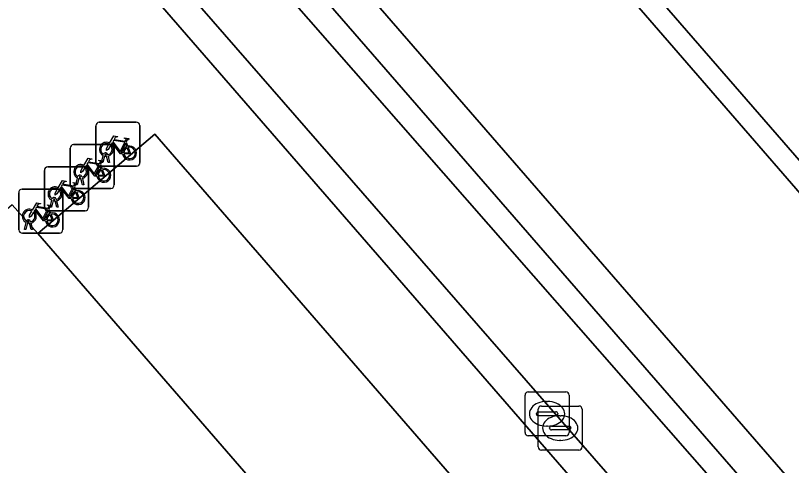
# Model space of a CAD drawing. Extents: x 155887 to 156869, y 383880 to 384678.
# Drawn here: x 156308.74 to 156326.38, y 384031.26 to 384041.48 of the extents above; entities that cross this region are included whole.
import ezdxf

# ---------------------------------------------------------------- set-up
doc = ezdxf.new("R2010")
doc.units = 0
for name, color, linetype in [('IMGEO_Berm_groen', 7, 'Continuous'), ('IMGEO_Erf', 7, 'Continuous'), ('IMGEO_Fietsenrek', 7, 'Continuous'), ('IMGEO_Greppel_droge_sloot', 7, 'Continuous'), ('IMGEO_Kolk', 7, 'Continuous'), ('IMGEO_Pand', 7, 'Continuous'), ('IMGEO_Parkeervlak_open', 7, 'Continuous'), ('IMGEO_Rijbaan_lokaal_gesloten', 7, 'Continuous'), ('IMGEO_Rijbaan_lokaal_open', 7, 'Continuous'), ('IMGEO_Voetpad_open', 7, 'Continuous')]:
    doc.layers.add(name, color=color, linetype=linetype)

msp = doc.modelspace()

# ---------------------------------------------------------------- linework, layer by layer
at = {"layer": 'IMGEO_Berm_groen'}
for points in [[(156309.711, 384048.832), (156307.48, 384046.967), (156334.824, 384015.476), (156337.029, 384017.397)], [(156310.286, 384047.24), (156335.861, 384018.073), (156336.002, 384017.163), (156335.275, 384016.608), (156334.468, 384016.994), (156309.059, 384046.139)]]:
    msp.add_lwpolyline(points, close=True, dxfattribs=at)
at = {"layer": 'IMGEO_Erf'}
msp.add_lwpolyline([(156330.352, 384011.144), (156323.669, 384018.8), (156322.461, 384020.185), (156319.842, 384023.185), (156323.025, 384025.975), (156311.909, 384038.787), (156309.249, 384036.526), (156317.037, 384027.543), (156316.55, 384027.123), (156316.047, 384027.689), (156310.859, 384025.144), (156315.763, 384019.518), (156316.948, 384018.159), (156326.192, 384007.554)], dxfattribs=at)
at = {"layer": 'IMGEO_Fietsenrek'}
for p, q in [((156310.641, 384039.058), (156311.482, 384039.058)), ((156311.482, 384039.058), (156310.641, 384039.058)), ((156310.566, 384038.133), (156310.566, 384038.974)), ((156310.566, 384038.974), (156310.566, 384038.133)), ((156311.566, 384038.983), (156311.566, 384038.142)), ((156311.566, 384038.142), (156311.566, 384038.983)), ((156310.057, 384038.551), (156310.898, 384038.551)), ((156310.898, 384038.551), (156310.057, 384038.551)), ((156311.253, 384038.607), (156311.289, 384038.512)), ((156309.982, 384037.626), (156309.982, 384038.467)), ((156309.982, 384038.467), (156309.982, 384037.626)), ((156310.804, 384038.314), (156310.803, 384038.318)), ((156310.835, 384038.325), (156310.836, 384038.318)), ((156310.982, 384038.476), (156310.982, 384037.635)), ((156310.982, 384037.635), (156310.982, 384038.476)), ((156310.693, 384038.142), (156310.732, 384038.302)), ((156310.727, 384038.142), (156310.693, 384038.142)), ((156310.762, 384038.29), (156310.727, 384038.142)), ((156310.845, 384038.142), (156310.811, 384038.284)), ((156310.843, 384038.288), (156310.878, 384038.142)), ((156310.878, 384038.142), (156310.845, 384038.142)), ((156309.472, 384038.044), (156310.313, 384038.044)), ((156310.313, 384038.044), (156309.472, 384038.044)), ((156310.397, 384037.969), (156310.397, 384037.128)), ((156310.397, 384037.128), (156310.397, 384037.969)), ((156311.491, 384038.058), (156310.65, 384038.058)), ((156310.65, 384038.058), (156311.491, 384038.058)), ((156310.669, 384038.1), (156310.705, 384038.005)), ((156309.397, 384037.119), (156309.397, 384037.96)), ((156309.397, 384037.96), (156309.397, 384037.119)), ((156310.109, 384037.635), (156310.148, 384037.795)), ((156310.22, 384037.807), (156310.219, 384037.811)), ((156310.251, 384037.818), (156310.252, 384037.811)), ((156310.143, 384037.635), (156310.109, 384037.635)), ((156310.178, 384037.783), (156310.143, 384037.635)), ((156310.261, 384037.635), (156310.227, 384037.777)), ((156310.259, 384037.781), (156310.294, 384037.635)), ((156310.294, 384037.635), (156310.261, 384037.635)), ((156308.813, 384036.612), (156308.813, 384037.453)), ((156308.813, 384037.453), (156308.813, 384036.612)), ((156308.888, 384037.537), (156309.729, 384037.537)), ((156309.729, 384037.537), (156308.888, 384037.537)), ((156309.813, 384037.462), (156309.813, 384036.621)), ((156309.813, 384036.621), (156309.813, 384037.462)), ((156310.907, 384037.551), (156310.066, 384037.551)), ((156310.066, 384037.551), (156310.907, 384037.551)), ((156310.084, 384037.593), (156310.12, 384037.498)), ((156309.524, 384037.128), (156309.563, 384037.288)), ((156309.593, 384037.276), (156309.558, 384037.128)), ((156309.635, 384037.3), (156309.634, 384037.304)), ((156309.676, 384037.128), (156309.642, 384037.27)), ((156309.666, 384037.311), (156309.667, 384037.304)), ((156309.674, 384037.274), (156309.709, 384037.128)), ((156309.5, 384037.086), (156309.536, 384036.991)), ((156309.558, 384037.128), (156309.524, 384037.128)), ((156309.709, 384037.128), (156309.676, 384037.128)), ((156310.322, 384037.044), (156309.481, 384037.044)), ((156309.481, 384037.044), (156310.322, 384037.044)), ((156308.94, 384036.621), (156308.979, 384036.781)), ((156309.009, 384036.769), (156308.974, 384036.621)), ((156309.051, 384036.793), (156309.05, 384036.797)), ((156309.092, 384036.621), (156309.058, 384036.763)), ((156309.082, 384036.804), (156309.083, 384036.797)), ((156309.09, 384036.767), (156309.125, 384036.621)), ((156308.974, 384036.621), (156308.94, 384036.621)), ((156309.125, 384036.621), (156309.092, 384036.621)), ((156309.738, 384036.537), (156308.897, 384036.537)), ((156308.897, 384036.537), (156309.738, 384036.537))]:
    msp.add_line(p, q, dxfattribs=at)
for points in [[(156310.879, 384038.584), (156310.974, 384038.748), (156311.06, 384038.734), (156311.062, 384038.725), (156311.006, 384038.714), (156310.979, 384038.669), (156311.235, 384038.628)], [(156311.235, 384038.628), (156311.26, 384038.677), (156311.254, 384038.681), (156311.231, 384038.685), (156311.219, 384038.692), (156311.218, 384038.695), (156311.22, 384038.7), (156311.315, 384038.685), (156311.317, 384038.675), (156311.307, 384038.662), (156311.295, 384038.656), (156311.281, 384038.662), (156311.253, 384038.607)], [(156310.9, 384038.532), (156310.848, 384038.442), (156310.808, 384038.417), (156310.809, 384038.464), (156310.864, 384038.558)], [(156311.175, 384038.34), (156311.125, 384038.34), (156310.934, 384038.591), (156310.915, 384038.559)], [(156311.222, 384038.603), (156310.965, 384038.644), (156310.948, 384038.615), (156311.115, 384038.395), (156311.222, 384038.603)], [(156311.27, 384038.505), (156311.24, 384038.582), (156311.131, 384038.364), (156311.174, 384038.364)], [(156311.204, 384038.364), (156311.324, 384038.363), (156311.28, 384038.477)], [(156311.3, 384038.484), (156311.355, 384038.339), (156311.205, 384038.339)], [(156310.295, 384038.077), (156310.39, 384038.241), (156310.476, 384038.227), (156310.478, 384038.218), (156310.422, 384038.207), (156310.395, 384038.162), (156310.651, 384038.121)], [(156310.651, 384038.121), (156310.676, 384038.17), (156310.67, 384038.174), (156310.647, 384038.178), (156310.635, 384038.185), (156310.634, 384038.188), (156310.636, 384038.193), (156310.731, 384038.178), (156310.733, 384038.168), (156310.723, 384038.155), (156310.711, 384038.149), (156310.697, 384038.155), (156310.669, 384038.1)], [(156310.316, 384038.025), (156310.264, 384037.935), (156310.224, 384037.91), (156310.225, 384037.957), (156310.28, 384038.051)], [(156310.591, 384037.833), (156310.541, 384037.833), (156310.35, 384038.084), (156310.331, 384038.052)], [(156310.638, 384038.096), (156310.381, 384038.137), (156310.364, 384038.108), (156310.531, 384037.888), (156310.638, 384038.096)], [(156310.686, 384037.998), (156310.656, 384038.075), (156310.547, 384037.857), (156310.59, 384037.857)], [(156310.62, 384037.857), (156310.74, 384037.856), (156310.696, 384037.97)], [(156310.716, 384037.977), (156310.771, 384037.832), (156310.621, 384037.832)], [(156309.71, 384037.57), (156309.805, 384037.734), (156309.891, 384037.72), (156309.893, 384037.711), (156309.837, 384037.7), (156309.81, 384037.655), (156310.066, 384037.614)], [(156310.053, 384037.589), (156309.796, 384037.63), (156309.779, 384037.601), (156309.946, 384037.381), (156310.053, 384037.589)], [(156310.066, 384037.614), (156310.091, 384037.663), (156310.085, 384037.667), (156310.062, 384037.671), (156310.05, 384037.678), (156310.049, 384037.681), (156310.051, 384037.686), (156310.146, 384037.671), (156310.148, 384037.661), (156310.138, 384037.648), (156310.126, 384037.642), (156310.112, 384037.648), (156310.084, 384037.593)], [(156309.731, 384037.518), (156309.679, 384037.428), (156309.639, 384037.403), (156309.64, 384037.45), (156309.695, 384037.544)], [(156310.006, 384037.326), (156309.956, 384037.326), (156309.765, 384037.577), (156309.746, 384037.545)], [(156310.101, 384037.491), (156310.071, 384037.568), (156309.962, 384037.35), (156310.005, 384037.35)], [(156310.035, 384037.35), (156310.155, 384037.349), (156310.111, 384037.463)], [(156310.131, 384037.47), (156310.186, 384037.325), (156310.036, 384037.325)], [(156309.126, 384037.063), (156309.221, 384037.227), (156309.307, 384037.213), (156309.309, 384037.204), (156309.253, 384037.193), (156309.226, 384037.148), (156309.482, 384037.107)], [(156309.469, 384037.082), (156309.212, 384037.123), (156309.195, 384037.094), (156309.362, 384036.874), (156309.469, 384037.082)], [(156309.482, 384037.107), (156309.507, 384037.156), (156309.501, 384037.16), (156309.478, 384037.164), (156309.466, 384037.171), (156309.465, 384037.174), (156309.467, 384037.179), (156309.562, 384037.164), (156309.564, 384037.154), (156309.554, 384037.141), (156309.542, 384037.135), (156309.528, 384037.141), (156309.5, 384037.086)], [(156309.147, 384037.011), (156309.095, 384036.921), (156309.055, 384036.896), (156309.056, 384036.943), (156309.111, 384037.037)], [(156309.422, 384036.819), (156309.372, 384036.819), (156309.181, 384037.07), (156309.162, 384037.038)], [(156309.517, 384036.984), (156309.487, 384037.061), (156309.378, 384036.843), (156309.421, 384036.843)], [(156309.451, 384036.843), (156309.571, 384036.842), (156309.527, 384036.956)], [(156309.547, 384036.963), (156309.602, 384036.818), (156309.452, 384036.818)]]:
    msp.add_lwpolyline(points, dxfattribs=at)
for centre, radius, start, end in [((156310.644, 384038.98), 0.0779, 92.4484, 184.2845), ((156310.644, 384038.98), 0.0779, 92.4484, 184.2845), ((156311.488, 384038.98), 0.0779, 2.4484, 94.2845), ((156311.488, 384038.98), 0.0779, 2.4484, 94.2845), ((156310.06, 384038.473), 0.0779, 92.4484, 184.2845), ((156310.06, 384038.473), 0.0779, 92.4484, 184.2845), ((156310.806, 384038.443), 0.159, 62.6766, 242.1369), ((156310.806, 384038.443), 0.129, 63.3192, 238.903), ((156310.806, 384038.443), 0.129, 283.6043, 43.4302), ((156310.806, 384038.443), 0.159, 283.5766, 46.6042), ((156310.904, 384038.473), 0.0779, 2.4484, 94.2845), ((156310.904, 384038.473), 0.0779, 2.4484, 94.2845), ((156311.333, 384038.359), 0.159, 113.3408, 178.3217), ((156311.333, 384038.359), 0.159, 187.0065, 105.7708), ((156310.786, 384038.314), 0.0499, 12.8025, 158.6934), ((156310.786, 384038.314), 0.0174, 12.8025, 163.4502), ((156310.806, 384038.443), 0.129, 253.415, 269.0204), ((156311.333, 384038.359), 0.129, 113.923, 177.9556), ((156311.333, 384038.359), 0.129, 188.6715, 104.5883), ((156310.806, 384038.443), 0.159, 253.9967, 271.7867), ((156311.488, 384038.136), 0.0779, 272.4484, 4.2845), ((156311.488, 384038.136), 0.0779, 272.4484, 4.2845), ((156309.475, 384037.966), 0.0779, 92.4484, 184.2845), ((156309.475, 384037.966), 0.0779, 92.4484, 184.2845), ((156310.222, 384037.936), 0.159, 62.6766, 242.1369), ((156310.222, 384037.936), 0.129, 63.3192, 238.903), ((156310.222, 384037.936), 0.129, 283.6043, 43.4302), ((156310.222, 384037.936), 0.159, 283.5766, 46.6042), ((156310.319, 384037.966), 0.0779, 2.4484, 94.2845), ((156310.319, 384037.966), 0.0779, 2.4484, 94.2845), ((156310.644, 384038.136), 0.0779, 182.4484, 274.2845), ((156310.644, 384038.136), 0.0779, 182.4484, 274.2845), ((156310.749, 384037.852), 0.159, 113.3408, 178.3217), ((156310.749, 384037.852), 0.159, 187.0065, 105.7708), ((156310.749, 384037.852), 0.129, 113.923, 177.9556), ((156310.749, 384037.852), 0.129, 188.6715, 104.5883), ((156310.202, 384037.807), 0.0499, 12.8025, 158.6934), ((156310.202, 384037.807), 0.0174, 12.8025, 163.4502), ((156310.222, 384037.936), 0.129, 253.415, 269.0204), ((156310.06, 384037.629), 0.0779, 182.4484, 274.2845), ((156310.06, 384037.629), 0.0779, 182.4484, 274.2845), ((156310.222, 384037.936), 0.159, 253.9967, 271.7867), ((156310.904, 384037.629), 0.0779, 272.4484, 4.2845), ((156310.904, 384037.629), 0.0779, 272.4484, 4.2845), ((156308.891, 384037.459), 0.0779, 92.4484, 184.2845), ((156308.891, 384037.459), 0.0779, 92.4484, 184.2845), ((156309.637, 384037.429), 0.159, 62.6766, 242.1369), ((156309.637, 384037.429), 0.129, 63.3192, 238.903), ((156309.637, 384037.429), 0.129, 283.6043, 43.4302), ((156309.637, 384037.429), 0.159, 283.5766, 46.6042), ((156309.735, 384037.459), 0.0779, 2.4484, 94.2845), ((156309.735, 384037.459), 0.0779, 2.4484, 94.2845), ((156310.164, 384037.345), 0.159, 113.3408, 178.3217), ((156310.164, 384037.345), 0.159, 187.0065, 105.7708), ((156310.164, 384037.345), 0.129, 113.923, 177.9556), ((156310.164, 384037.345), 0.129, 188.6715, 104.5883), ((156309.617, 384037.3), 0.0499, 12.8025, 158.6934), ((156309.637, 384037.429), 0.159, 253.9967, 271.7867), ((156309.617, 384037.3), 0.0174, 12.8025, 163.4502), ((156309.637, 384037.429), 0.129, 253.415, 269.0204), ((156309.475, 384037.122), 0.0779, 182.4484, 274.2845), ((156309.475, 384037.122), 0.0779, 182.4484, 274.2845), ((156310.319, 384037.122), 0.0779, 272.4484, 4.2845), ((156310.319, 384037.122), 0.0779, 272.4484, 4.2845), ((156309.053, 384036.922), 0.159, 62.6766, 242.1369), ((156309.053, 384036.922), 0.129, 63.3192, 238.903), ((156309.053, 384036.922), 0.129, 283.6043, 43.4302), ((156309.053, 384036.922), 0.159, 283.5766, 46.6042), ((156309.58, 384036.838), 0.159, 113.3408, 178.3217), ((156309.58, 384036.838), 0.159, 187.0065, 105.7708), ((156309.58, 384036.838), 0.129, 113.923, 177.9556), ((156309.58, 384036.838), 0.129, 188.6715, 104.5883), ((156309.033, 384036.793), 0.0499, 12.8025, 158.6934), ((156309.053, 384036.922), 0.159, 253.9967, 271.7867), ((156309.033, 384036.793), 0.0174, 12.8025, 163.4502), ((156309.053, 384036.922), 0.129, 253.415, 269.0204), ((156308.891, 384036.615), 0.0779, 182.4484, 274.2845), ((156308.891, 384036.615), 0.0779, 182.4484, 274.2845), ((156309.735, 384036.615), 0.0779, 272.4484, 4.2845), ((156309.735, 384036.615), 0.0779, 272.4484, 4.2845)]:
    msp.add_arc(centre, radius, start, end, dxfattribs=at)
at = {"layer": 'IMGEO_Greppel_droge_sloot'}
msp.add_lwpolyline([(156335.275, 384016.608), (156336.002, 384017.163), (156335.861, 384018.073), (156310.286, 384047.24), (156309.059, 384046.139), (156334.468, 384016.994)], close=True, dxfattribs=at)
at = {"layer": 'IMGEO_Kolk'}
for p, q in [((156320.321, 384032.007), (156320.321, 384032.859)), ((156320.396, 384032.933), (156321.248, 384032.933)), ((156321.322, 384032.859), (156321.322, 384032.007)), ((156320.809, 384032.713), (156320.834, 384032.713)), ((156320.621, 384031.683), (156320.621, 384032.535)), ((156320.696, 384032.609), (156321.548, 384032.609)), ((156321.622, 384032.535), (156321.622, 384031.683)), ((156320.58, 384032.427), (156320.58, 384032.439)), ((156321.018, 384032.39), (156320.62, 384032.39)), ((156320.623, 384032.476), (156321.021, 384032.476)), ((156321.064, 384032.439), (156321.064, 384032.427)), ((156321.109, 384032.389), (156321.134, 384032.389)), ((156320.832, 384032.153), (156320.807, 384032.153)), ((156320.923, 384032.152), (156321.321, 384032.152)), ((156320.88, 384032.103), (156320.88, 384032.115)), ((156321.318, 384032.066), (156320.92, 384032.066)), ((156321.364, 384032.115), (156321.364, 384032.103)), ((156321.248, 384031.933), (156320.396, 384031.933)), ((156321.132, 384031.829), (156321.107, 384031.829)), ((156321.548, 384031.609), (156320.696, 384031.609))]:
    msp.add_line(p, q, dxfattribs=at)
for points in [[(156320.321, 384032.007), (156320.321, 384032.859)], [(156320.396, 384032.933), (156321.248, 384032.933)], [(156321.322, 384032.859), (156321.322, 384032.007)], [(156320.621, 384031.683), (156320.621, 384032.535)], [(156320.696, 384032.609), (156321.548, 384032.609)], [(156321.622, 384032.535), (156321.622, 384031.683)], [(156321.248, 384031.933), (156320.396, 384031.933)], [(156321.548, 384031.609), (156320.696, 384031.609)]]:
    msp.add_lwpolyline(points, dxfattribs=at)
for centre, radius, start, end in [((156320.398, 384032.857), 0.0765, 91.552, 178.448), ((156320.398, 384032.857), 0.0765, 91.552, 178.448), ((156321.246, 384032.857), 0.0765, 1.552, 88.448), ((156321.246, 384032.857), 0.0765, 1.552, 88.448), ((156320.698, 384032.533), 0.0765, 91.552, 178.448), ((156320.698, 384032.533), 0.0765, 91.552, 178.448), ((156321.546, 384032.533), 0.0765, 1.552, 88.448), ((156321.546, 384032.533), 0.0765, 1.552, 88.448), ((156320.62, 384032.436), 0.0403, 85.8775, 175.7526), ((156320.617, 384032.426), 0.0366, 178.938, 274.7102), ((156321.021, 384032.433), 0.043, 264.8664, 352.4533), ((156321.025, 384032.438), 0.0386, 1.7309, 96.639), ((156320.92, 384032.112), 0.0403, 85.8775, 175.7526), ((156321.325, 384032.114), 0.0386, 1.7309, 96.639), ((156320.398, 384032.009), 0.0765, 181.552, 268.448), ((156320.398, 384032.009), 0.0765, 181.552, 268.448), ((156320.917, 384032.102), 0.0366, 178.938, 274.7102), ((156321.246, 384032.009), 0.0765, 271.552, 358.448), ((156321.246, 384032.009), 0.0765, 271.552, 358.448), ((156321.321, 384032.109), 0.043, 264.8664, 352.4533), ((156320.698, 384031.685), 0.0765, 181.552, 268.448), ((156320.698, 384031.685), 0.0765, 181.552, 268.448), ((156321.546, 384031.685), 0.0765, 271.552, 358.448), ((156321.546, 384031.685), 0.0765, 271.552, 358.448)]:
    msp.add_arc(centre, radius, start, end, dxfattribs=at)
for centre, major_axis, ratio, start_param, end_param in [((156320.808, 384032.433), (-0.387, 0.002), 0.722429, 4.712389, 7.853982), ((156320.833, 384032.433), (-0.39, 0.002), 0.717154, 1.570796, 4.712389), ((156321.108, 384032.109), (-0.387, 0.002), 0.722429, 4.712389, 7.853982), ((156321.133, 384032.109), (-0.39, 0.002), 0.717154, 1.570796, 4.712389)]:
    msp.add_ellipse(centre, major_axis=major_axis, ratio=ratio, start_param=start_param, end_param=end_param, dxfattribs=at)
at = {"layer": 'IMGEO_Pand'}
msp.add_lwpolyline([(156309.249, 384036.526), (156308.666, 384037.183), (156308.006, 384036.615), (156308.515, 384036.024), (156308.189, 384035.743), (156303.358, 384041.301), (156299.753, 384038.199), (156299.472, 384038.525), (156299.905, 384038.897), (156299.323, 384039.554), (156298.76, 384039.086), (156298.319, 384038.673), (156296.736, 384037.298), (156293.888, 384034.824), (156280.395, 384023.106), (156280.825, 384022.622), (156281.129, 384022.863), (156288.569, 384014.304), (156309.681, 384025.215), (156315.525, 384028.392), (156316.047, 384027.689), (156316.55, 384027.123), (156317.037, 384027.543)], close=True, dxfattribs=at)
at = {"layer": 'IMGEO_Parkeervlak_open'}
msp.add_lwpolyline([(156333.649, 384022.524), (156336.989, 384025.442), (156314.932, 384050.866), (156313.707, 384052.278), (156310.33, 384049.351), (156311.573, 384047.941)], close=True, dxfattribs=at)
at = {"layer": 'IMGEO_Rijbaan_lokaal_gesloten'}
msp.add_lwpolyline([(156317.543, 384056.292), (156284.205, 384094.584), (156280.427, 384091.296), (156283.957, 384087.246), (156289.413, 384080.986), (156306.544, 384061.236), (156310.724, 384056.416), (156314.044, 384052.599), (156341.332, 384021.196), (156345.148, 384016.792), (156359.753, 384000), (156367.328, 383991.29), (156368.7, 383989.651), (156369.329, 383988.906)], dxfattribs=at)
at = {"layer": 'IMGEO_Rijbaan_lokaal_open'}
for points in [[(156369.329, 383988.906), (156368.7, 383989.651), (156367.328, 383991.29), (156359.753, 384000), (156345.148, 384016.792), (156341.332, 384021.196), (156314.044, 384052.599), (156310.724, 384056.416), (156306.544, 384061.236), (156289.413, 384080.986), (156283.957, 384087.246), (156280.427, 384091.296)], [(156314.932, 384050.866), (156336.989, 384025.442), (156340.981, 384020.864), (156344.782, 384016.494), (156346.581, 384014.392), (156359.103, 384000), (156366.988, 383990.936), (156368.653, 383988.993), (156370.638, 383985.31), (156370.971, 383981.24), (156370.774, 383978.58), (156370.21, 383974.71), (156369.109, 383968.301), (156369.65, 383968.197), (156369.714, 383968.454), (156371.022, 383976.866), (156371.213, 383978.127), (156371.346, 383979.396), (156371.421, 383980.669), (156371.437, 383981.945)]]:
    msp.add_lwpolyline(points, dxfattribs=at)
at = {"layer": 'IMGEO_Voetpad_open'}
for points in [[(156338.584, 384011.11), (156334.824, 384015.476), (156307.48, 384046.967), (156304.211, 384050.794)], [(156308.666, 384037.183), (156309.249, 384036.526), (156311.909, 384038.787), (156323.025, 384025.975), (156319.842, 384023.185), (156322.461, 384020.185), (156323.669, 384018.8), (156330.352, 384011.144), (156330.873, 384011.616), (156333.288, 384008.808), (156332.566, 384008.153), (156333.911, 384006.968), (156334.477, 384007.458), (156339.641, 384001.494), (156340.462, 384000.551), (156343.131, 384002.825), (156345.583, 384000), (156367.63, 383974.604)]]:
    msp.add_lwpolyline(points, dxfattribs=at)
msp.add_lwpolyline([(156333.649, 384022.524), (156311.573, 384047.941), (156310.33, 384049.351), (156309.711, 384048.832), (156337.029, 384017.397), (156337.644, 384017.927)], close=True, dxfattribs=at)

doc.saveas('drawing.dxf')
